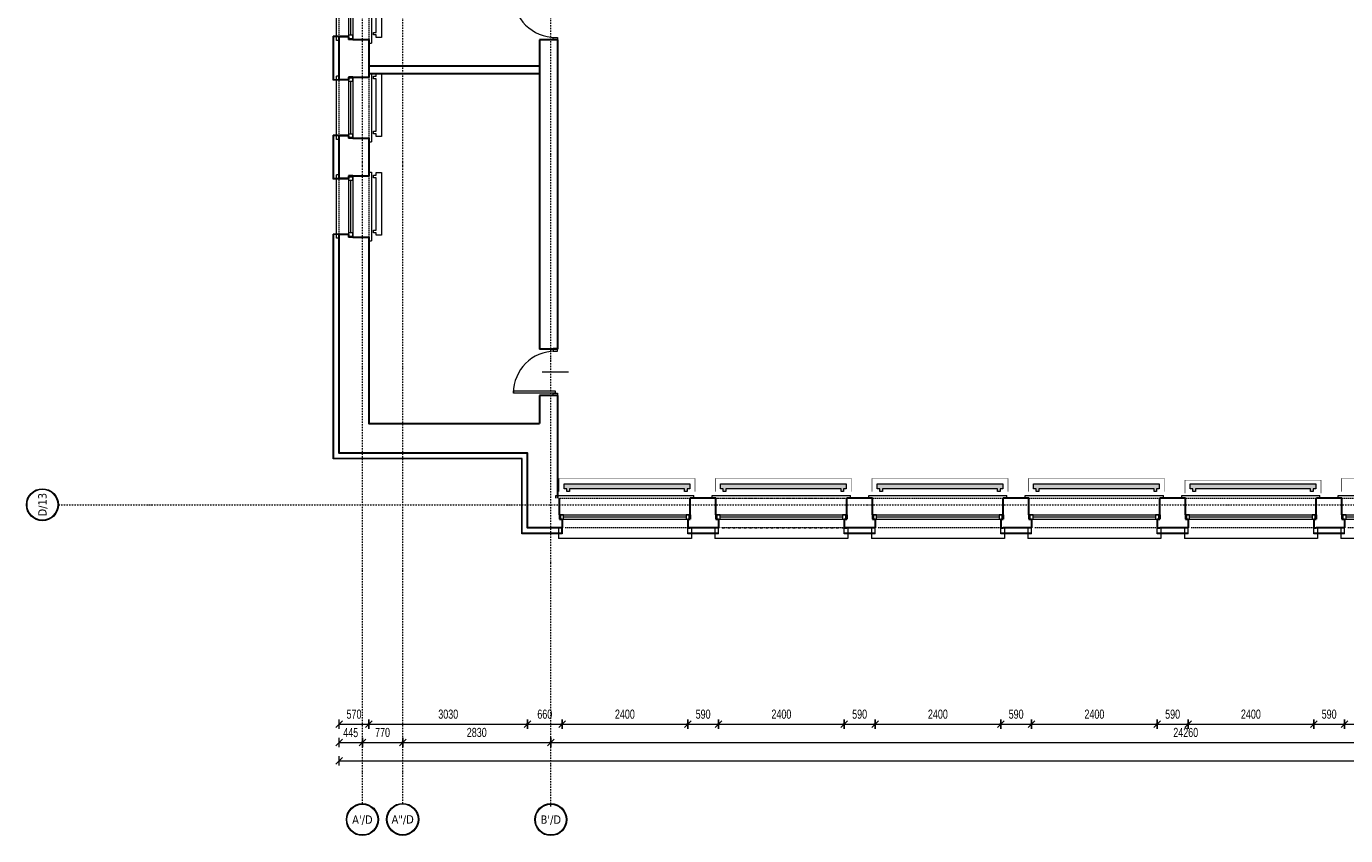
# Model space of a CAD drawing. Header units: millimetres. Extents: x -1893473 to 942156, y -534599 to 942944.
# Tile 428 of 656: x 136753 to 161957, y -261430 to -245958. Entities that reach past the tile are written whole.
import ezdxf
from ezdxf.enums import TextEntityAlignment as Align

# ---------------------------------------------------------------- set-up
doc = ezdxf.new("R2010")
doc.units = ezdxf.units.MM
doc.header["$LTSCALE"] = 0.2
for name, pattern in [('2_3', [1, 0.5, -0.5]), ('ACAD_ISO03W100', [30, 12, -18]), ('DASHDOT', [25.4, 12.7, -6.35, 0, -6.35]), ('HIDDEN', [9.525, 6.35, -3.175])]:
    doc.linetypes.add(name, pattern=pattern)
doc.layers.get('0').update_dxf_attribs({"lineweight": 0})
for name, color, linetype, lineweight in [('!! 0_ Istn-okna', 6, 'Continuous', 13), ('!! 0_ Istn-sciany', 7, 'Continuous', 30), ('!! 0_ Istn-widok', 1, 'Continuous', 15), ('!! 0_Istn-cienka', 4, 'Continuous', 9), ('!! 0_Istn-drzwi', 1, 'Continuous', 13), ('!! 0_Osie', 1, 'DASHDOT', 13), ('!! 1_ tynk zewn  - nowy', 21, 'Continuous', 20), ('0-osie-tx', 66, 'Continuous', 9), ('P-Osie', 1, 'DASHDOT', 18), ('P-Wymiar', 142, 'Continuous', 9)]:
    doc.layers.add(name, color=color, linetype=linetype, lineweight=lineweight)
doc.layers.add('!! 0_Istn-grzejniki', color=7, linetype='Continuous', lineweight=0, plot=False)
doc.layers.add('!! 1_Wyburzenia', color=7, linetype='ACAD_ISO03W100', lineweight=13, true_color=0xff0505)
doc.styles.add('ROMANS', font='arial.ttf', dxfattribs={"width": 0.7})
doc.styles.add('TAHOMA', font='tahoma.ttf')
doc.dimstyles.new('A100', dxfattribs={"dimscale": 100, "dimtxt": 1.75, "dimasz": 0.05, "dimexe": 0, "dimexo": 0, "dimgap": 1, "dimtad": 1, "dimdec": 0, "dimrnd": 1, "dimdsep": 46, "dimtxsty": 'ROMANS', "dimblk": '[[[[[[[[', "dimcen": 2, "dimdle": 2, "dimse1": 1, "dimse2": 1, "dimclrd": 256, "dimclrt": 1, "dimadec": 0, "dimazin": 0, "dimtfac": 1, "dimtdec": 0, "dimtix": 1, "dimtmove": 2, "dimatfit": 3, "dimldrblk": '[[[[[[[[', "dimfxl": 1, "dimtvp": 0.6, "dimtolj": 1, "dimlwd": 9, "dimarcsym": 0})

# ---------------------------------------------------------------- blocks, each defined once
blk = doc.blocks.new('okno 1')
at = {"layer": '!! 0_ Istn-okna'}
for points in [[(9, -36), (259, -36)], [(9, -44), (259, -44)], [(17, -40), (251, -40)]]:
    blk.add_lwpolyline(points, dxfattribs=at)
for points in [[(11, -44), (17, -44), (17, -36), (11, -36)], [(251, -44), (257, -44), (257, -36), (251, -36)]]:
    blk.add_lwpolyline(points, close=True, dxfattribs=at)
at = {"layer": '!! 0_ Istn-sciany'}
for points in [[(9, -36), (9, -4)], [(259, -36), (259, -4)], [(9, -36), (9, -44)], [(9, -44), (14, -44)], [(14, -44), (14, -61)], [(254, -44), (259, -44)], [(254, -44), (254, -61)], [(259, -36), (259, -44)], [(14, -61), (9, -61)], [(254, -61), (259, -61)]]:
    blk.add_lwpolyline(points, dxfattribs=at)
at = {"layer": '!! 0_ Istn-widok'}
for points in [[(2, 1), (266, 1)], [(2, -4), (2, 1)], [(266, -4), (266, 1)], [(7, -61), (7, -81)], [(261, -61), (261, -81)], [(261, -81), (7, -81)]]:
    blk.add_lwpolyline(points, dxfattribs=at)
at = {"layer": '!! 0_Istn-cienka', "linetype": 'HIDDEN', "ltscale": 2}
for points in [[(9, -4), (259, -4)], [(259, -61), (19, -61)]]:
    blk.add_lwpolyline(points, dxfattribs=at)
blk = doc.blocks.new('okno 3')
at = {"layer": '!! 0_ Istn-okna'}
for points in [[(49128.7, -198708.6), (49128.7, -198825.6)], [(49136.7, -198708.6), (49136.7, -198825.6)], [(49132.7, -198716.6), (49132.7, -198817.6)]]:
    blk.add_lwpolyline(points, dxfattribs=at)
for points in [[(49128.7, -198710.6), (49128.7, -198716.6), (49136.7, -198716.6), (49136.7, -198710.6)], [(49128.7, -198817.6), (49128.7, -198823.6), (49136.7, -198823.6), (49136.7, -198817.6)]]:
    blk.add_lwpolyline(points, close=True, dxfattribs=at)
at = {"layer": '!! 0_ Istn-sciany'}
for points in [[(49128.7, -198708.6), (49128.7, -198713.6)], [(49136.7, -198708.6), (49128.7, -198708.6)], [(49136.7, -198708.6), (49167.7, -198708.6)], [(49128.7, -198713.6), (49110.7, -198713.6)], [(49128.7, -198820.6), (49110.7, -198820.6)], [(49128.7, -198820.6), (49128.7, -198825.6)], [(49136.7, -198825.6), (49128.7, -198825.6)], [(49136.7, -198825.6), (49167.7, -198825.6)]]:
    blk.add_lwpolyline(points, dxfattribs=at)
at = {"layer": '!! 0_ Istn-widok'}
for points in [[(49105.7, -198827.6), (49105.7, -198706.6)], [(49110.7, -198706.6), (49105.7, -198706.6)], [(49167.7, -198701.6), (49172.7, -198701.6)], [(49172.7, -198701.6), (49172.7, -198832.6)], [(49110.7, -198827.6), (49105.7, -198827.6)], [(49167.7, -198832.6), (49172.7, -198832.6)]]:
    blk.add_lwpolyline(points, dxfattribs=at)
at = {"layer": '!! 0_Istn-cienka', "linetype": 'HIDDEN', "ltscale": 2}
for points in [[(49167.7, -198708.6), (49167.7, -198825.6)], [(49110.7, -198820.6), (49110.7, -198713.6)]]:
    blk.add_lwpolyline(points, dxfattribs=at)
blk = doc.blocks.new('*U12')
h = blk.add_hatch(color=256)
edge = h.paths.add_edge_path()
edge.add_arc((0, 0), 30.6, 0, 360)
edge = h.paths.add_edge_path(flags=17)
edge.add_arc((0, 0), 29.4, 0, 360)
for radius in [30.6, 29.4]:
    blk.add_circle((0, 0), radius)
at = {"style": 'TAHOMA', "flags": 8}
blk.add_attdef('ANSICHTSNUMMER', text='', height=16, dxfattribs=at).set_placement((0, 0), align=Align.MIDDLE_CENTER)
blk = doc.blocks.new('BLOK OSI')
at = {"layer": 'P-Osie'}
for points in [[(49206.2, -200097.6), (49206.2, -197259.3)], [(49283.2, -200097.6), (49283.2, -197258.8)], [(49566.2, -200103.3), (49566.2, -197259.3)], [(48625.5, -199526.1), (52491.5, -199526.1)]]:
    blk.add_lwpolyline(points, dxfattribs=at)
at = {"layer": '0-osie-tx'}
ref = blk.add_blockref('*U12', (48594.9, -199526.1), dxfattribs=dict(at, rotation=270))
ref.add_attrib('ANSICHTSNUMMER', 'D/13', dxfattribs={"layer": '0', "height": 16, "rotation": 90, "style": 'TAHOMA', "flags": 8}).set_placement((48594.9, -199526.1), align=Align.MIDDLE_CENTER)
ref = blk.add_blockref('*U12', (49206.2, -200128.2), dxfattribs=dict(at, rotation=180))
ref.add_attrib('ANSICHTSNUMMER', "A'/D", dxfattribs={"layer": '0', "height": 16, "style": 'TAHOMA', "flags": 8}).set_placement((49206.2, -200128.2), align=Align.MIDDLE_CENTER)
ref = blk.add_blockref('*U12', (49283.2, -200127.7), dxfattribs=dict(at, rotation=180))
ref.add_attrib('ANSICHTSNUMMER', 'A"/D', dxfattribs={"layer": '0', "height": 16, "style": 'TAHOMA', "flags": 8}).set_placement((49283.2, -200127.7), align=Align.MIDDLE_CENTER)
ref = blk.add_blockref('*U12', (49566.2, -200128.2), dxfattribs=dict(at, rotation=180))
ref.add_attrib('ANSICHTSNUMMER', "B'/D", dxfattribs={"layer": '0', "height": 16, "style": 'TAHOMA', "flags": 8}).set_placement((49566.2, -200128.2), align=Align.MIDDLE_CENTER)
blk = doc.blocks.new('[[[[[[[[')
at = {"layer": 'P-Wymiar'}
for p, q in [((-12.7, -12.7), (12.7, 12.7)), ((0, 0), (-4.6, 0)), ((0, 18), (0, -18))]:
    blk.add_line(p, q, dxfattribs=at)
blk = doc.blocks.new('*D4306')
at = {"layer": 'DEFPOINTS', "color": 0, "transparency": 16777216}
for p in [(142727, -248490), (196962, -248490), (196962, -259999)]:
    blk.add_point(p, dxfattribs=at)
at = {"layer": 'P-Wymiar', "lineweight": 9, "transparency": 16777216}
blk.add_line((142732, -259999), (196957, -259999), dxfattribs=at)
at = {"layer": 'P-Wymiar', "lineweight": 9, "transparency": 16777216, "xscale": 5, "yscale": 5, "zscale": 5, "rotation": 180}
blk.add_blockref('[[[[[[[[', (142727, -259999), dxfattribs=at)
at = {"layer": 'P-Wymiar', "lineweight": 9, "transparency": 16777216, "xscale": 5, "yscale": 5, "zscale": 5}
blk.add_blockref('[[[[[[[[', (196962, -259999), dxfattribs=at)
at = {"layer": 'P-Wymiar', "color": 1, "transparency": 16777216, "insert": (169844, -259809), "char_height": 175, "attachment_point": 5, "style": 'ROMANS'}
blk.add_mtext('\\A1;54235', dxfattribs=at)
blk = doc.blocks.new('*D4308')
at = {"layer": 'DEFPOINTS', "color": 0, "transparency": 16777216}
for p in [(142727, -254118), (143172, -258077), (143172, -259649)]:
    blk.add_point(p, dxfattribs=at)
at = {"layer": 'P-Wymiar', "lineweight": 9, "transparency": 16777216}
blk.add_line((142732, -259649), (143167, -259649), dxfattribs=at)
at = {"layer": 'P-Wymiar', "lineweight": 9, "transparency": 16777216, "xscale": 5, "yscale": 5, "zscale": 5, "rotation": 180}
blk.add_blockref('[[[[[[[[', (142727, -259649), dxfattribs=at)
at = {"layer": 'P-Wymiar', "lineweight": 9, "transparency": 16777216, "xscale": 5, "yscale": 5, "zscale": 5}
blk.add_blockref('[[[[[[[[', (143172, -259649), dxfattribs=at)
at = {"layer": 'P-Wymiar', "color": 1, "transparency": 16777216, "insert": (142949, -259460), "char_height": 175, "attachment_point": 5, "style": 'ROMANS'}
blk.add_mtext('\\A1;445', dxfattribs=at)
blk = doc.blocks.new('*D4309')
at = {"layer": 'DEFPOINTS', "color": 0, "transparency": 16777216}
for p in [(143172, -258077), (143942, -257952), (143942, -259649)]:
    blk.add_point(p, dxfattribs=at)
at = {"layer": 'P-Wymiar', "lineweight": 9, "transparency": 16777216}
blk.add_line((143177, -259649), (143937, -259649), dxfattribs=at)
at = {"layer": 'P-Wymiar', "lineweight": 9, "transparency": 16777216, "xscale": 5, "yscale": 5, "zscale": 5, "rotation": 180}
blk.add_blockref('[[[[[[[[', (143172, -259649), dxfattribs=at)
at = {"layer": 'P-Wymiar', "lineweight": 9, "transparency": 16777216, "xscale": 5, "yscale": 5, "zscale": 5}
blk.add_blockref('[[[[[[[[', (143942, -259649), dxfattribs=at)
at = {"layer": 'P-Wymiar', "color": 1, "transparency": 16777216, "insert": (143557, -259459), "char_height": 175, "attachment_point": 5, "style": 'ROMANS'}
blk.add_mtext('\\A1;770', dxfattribs=at)
blk = doc.blocks.new('*D4310')
at = {"layer": 'DEFPOINTS', "color": 0, "transparency": 16777216}
for p in [(143942, -257952), (146772, -257952), (146772, -259649)]:
    blk.add_point(p, dxfattribs=at)
at = {"layer": 'P-Wymiar', "lineweight": 9, "transparency": 16777216}
blk.add_line((143947, -259649), (146767, -259649), dxfattribs=at)
at = {"layer": 'P-Wymiar', "lineweight": 9, "transparency": 16777216, "xscale": 5, "yscale": 5, "zscale": 5, "rotation": 180}
blk.add_blockref('[[[[[[[[', (143942, -259649), dxfattribs=at)
at = {"layer": 'P-Wymiar', "lineweight": 9, "transparency": 16777216, "xscale": 5, "yscale": 5, "zscale": 5}
blk.add_blockref('[[[[[[[[', (146772, -259649), dxfattribs=at)
at = {"layer": 'P-Wymiar', "color": 1, "transparency": 16777216, "insert": (145357, -259459), "char_height": 175, "attachment_point": 5, "style": 'ROMANS'}
blk.add_mtext('\\A1;2830', dxfattribs=at)
blk = doc.blocks.new('*D4311')
at = {"layer": 'DEFPOINTS', "color": 0, "transparency": 16777216}
for p in [(171032, -256455), (146772, -257952), (171032, -259649)]:
    blk.add_point(p, dxfattribs=at)
at = {"layer": 'P-Wymiar', "lineweight": 9, "transparency": 16777216}
blk.add_line((146777, -259649), (171027, -259649), dxfattribs=at)
at = {"layer": 'P-Wymiar', "lineweight": 9, "transparency": 16777216, "xscale": 5, "yscale": 5, "zscale": 5, "rotation": 180}
blk.add_blockref('[[[[[[[[', (146772, -259649), dxfattribs=at)
at = {"layer": 'P-Wymiar', "lineweight": 9, "transparency": 16777216, "xscale": 5, "yscale": 5, "zscale": 5}
blk.add_blockref('[[[[[[[[', (171032, -259649), dxfattribs=at)
at = {"layer": 'P-Wymiar', "color": 1, "transparency": 16777216, "insert": (158902, -259459), "char_height": 175, "attachment_point": 5, "style": 'ROMANS'}
blk.add_mtext('\\A1;24260', dxfattribs=at)
blk = doc.blocks.new('*D4319')
at = {"layer": 'DEFPOINTS', "color": 0, "transparency": 16777216}
for p in [(143297, -253548), (142727, -254118), (143297, -259299)]:
    blk.add_point(p, dxfattribs=at)
at = {"layer": 'P-Wymiar', "lineweight": 9, "transparency": 16777216}
blk.add_line((142732, -259299), (143292, -259299), dxfattribs=at)
at = {"layer": 'P-Wymiar', "lineweight": 9, "transparency": 16777216, "xscale": 5, "yscale": 5, "zscale": 5, "rotation": 180}
blk.add_blockref('[[[[[[[[', (142727, -259299), dxfattribs=at)
at = {"layer": 'P-Wymiar', "lineweight": 9, "transparency": 16777216, "xscale": 5, "yscale": 5, "zscale": 5}
blk.add_blockref('[[[[[[[[', (143297, -259299), dxfattribs=at)
at = {"layer": 'P-Wymiar', "color": 1, "transparency": 16777216, "insert": (143012, -259109), "char_height": 175, "attachment_point": 5, "style": 'ROMANS'}
blk.add_mtext('\\A1;570', dxfattribs=at)
blk = doc.blocks.new('*D4320')
at = {"layer": 'DEFPOINTS', "color": 0, "transparency": 16777216}
for p in [(143297, -253548), (146327, -254118), (146327, -259299)]:
    blk.add_point(p, dxfattribs=at)
at = {"layer": 'P-Wymiar', "lineweight": 9, "transparency": 16777216}
blk.add_line((143302, -259299), (146322, -259299), dxfattribs=at)
at = {"layer": 'P-Wymiar', "lineweight": 9, "transparency": 16777216, "xscale": 5, "yscale": 5, "zscale": 5, "rotation": 180}
blk.add_blockref('[[[[[[[[', (143297, -259299), dxfattribs=at)
at = {"layer": 'P-Wymiar', "lineweight": 9, "transparency": 16777216, "xscale": 5, "yscale": 5, "zscale": 5}
blk.add_blockref('[[[[[[[[', (146327, -259299), dxfattribs=at)
at = {"layer": 'P-Wymiar', "color": 1, "transparency": 16777216, "insert": (144812, -259109), "char_height": 175, "attachment_point": 5, "style": 'ROMANS'}
blk.add_mtext('\\A1;3030', dxfattribs=at)
blk = doc.blocks.new('*D4321')
at = {"layer": 'DEFPOINTS', "color": 0, "transparency": 16777216}
for p in [(146327, -254118), (146987, -255548), (146987, -259299)]:
    blk.add_point(p, dxfattribs=at)
at = {"layer": 'P-Wymiar', "lineweight": 9, "transparency": 16777216}
blk.add_line((146332, -259299), (146982, -259299), dxfattribs=at)
at = {"layer": 'P-Wymiar', "lineweight": 9, "transparency": 16777216, "xscale": 5, "yscale": 5, "zscale": 5, "rotation": 180}
blk.add_blockref('[[[[[[[[', (146327, -259299), dxfattribs=at)
at = {"layer": 'P-Wymiar', "lineweight": 9, "transparency": 16777216, "xscale": 5, "yscale": 5, "zscale": 5}
blk.add_blockref('[[[[[[[[', (146987, -259299), dxfattribs=at)
at = {"layer": 'P-Wymiar', "color": 1, "transparency": 16777216, "insert": (146657, -259109), "char_height": 175, "attachment_point": 5, "style": 'ROMANS'}
blk.add_mtext('\\A1;660', dxfattribs=at)
blk = doc.blocks.new('*D4322')
at = {"layer": 'DEFPOINTS', "color": 0, "transparency": 16777216}
for p in [(146987, -255548), (149387, -255548), (149387, -259299)]:
    blk.add_point(p, dxfattribs=at)
at = {"layer": 'P-Wymiar', "lineweight": 9, "transparency": 16777216}
blk.add_line((146992, -259299), (149382, -259299), dxfattribs=at)
at = {"layer": 'P-Wymiar', "lineweight": 9, "transparency": 16777216, "xscale": 5, "yscale": 5, "zscale": 5, "rotation": 180}
blk.add_blockref('[[[[[[[[', (146987, -259299), dxfattribs=at)
at = {"layer": 'P-Wymiar', "lineweight": 9, "transparency": 16777216, "xscale": 5, "yscale": 5, "zscale": 5}
blk.add_blockref('[[[[[[[[', (149387, -259299), dxfattribs=at)
at = {"layer": 'P-Wymiar', "color": 1, "transparency": 16777216, "insert": (148187, -259109), "char_height": 175, "attachment_point": 5, "style": 'ROMANS'}
blk.add_mtext('\\A1;2400', dxfattribs=at)
blk = doc.blocks.new('*D4323')
at = {"layer": 'DEFPOINTS', "color": 0, "transparency": 16777216}
for p in [(149387, -255548), (149977, -255548), (149977, -259299)]:
    blk.add_point(p, dxfattribs=at)
at = {"layer": 'P-Wymiar', "lineweight": 9, "transparency": 16777216}
blk.add_line((149392, -259299), (149972, -259299), dxfattribs=at)
at = {"layer": 'P-Wymiar', "lineweight": 9, "transparency": 16777216, "xscale": 5, "yscale": 5, "zscale": 5, "rotation": 180}
blk.add_blockref('[[[[[[[[', (149387, -259299), dxfattribs=at)
at = {"layer": 'P-Wymiar', "lineweight": 9, "transparency": 16777216, "xscale": 5, "yscale": 5, "zscale": 5}
blk.add_blockref('[[[[[[[[', (149977, -259299), dxfattribs=at)
at = {"layer": 'P-Wymiar', "color": 1, "transparency": 16777216, "insert": (149682, -259109), "char_height": 175, "attachment_point": 5, "style": 'ROMANS'}
blk.add_mtext('\\A1;590', dxfattribs=at)
blk = doc.blocks.new('*D4324')
at = {"layer": 'DEFPOINTS', "color": 0, "transparency": 16777216}
for p in [(149977, -255548), (152377, -255548), (152377, -259299)]:
    blk.add_point(p, dxfattribs=at)
at = {"layer": 'P-Wymiar', "lineweight": 9, "transparency": 16777216}
blk.add_line((149982, -259299), (152372, -259299), dxfattribs=at)
at = {"layer": 'P-Wymiar', "lineweight": 9, "transparency": 16777216, "xscale": 5, "yscale": 5, "zscale": 5, "rotation": 180}
blk.add_blockref('[[[[[[[[', (149977, -259299), dxfattribs=at)
at = {"layer": 'P-Wymiar', "lineweight": 9, "transparency": 16777216, "xscale": 5, "yscale": 5, "zscale": 5}
blk.add_blockref('[[[[[[[[', (152377, -259299), dxfattribs=at)
at = {"layer": 'P-Wymiar', "color": 1, "transparency": 16777216, "insert": (151177, -259109), "char_height": 175, "attachment_point": 5, "style": 'ROMANS'}
blk.add_mtext('\\A1;2400', dxfattribs=at)
blk = doc.blocks.new('*D4325')
at = {"layer": 'DEFPOINTS', "color": 0, "transparency": 16777216}
for p in [(152377, -255548), (152967, -255548), (152967, -259299)]:
    blk.add_point(p, dxfattribs=at)
at = {"layer": 'P-Wymiar', "lineweight": 9, "transparency": 16777216}
blk.add_line((152382, -259299), (152962, -259299), dxfattribs=at)
at = {"layer": 'P-Wymiar', "lineweight": 9, "transparency": 16777216, "xscale": 5, "yscale": 5, "zscale": 5, "rotation": 180}
blk.add_blockref('[[[[[[[[', (152377, -259299), dxfattribs=at)
at = {"layer": 'P-Wymiar', "lineweight": 9, "transparency": 16777216, "xscale": 5, "yscale": 5, "zscale": 5}
blk.add_blockref('[[[[[[[[', (152967, -259299), dxfattribs=at)
at = {"layer": 'P-Wymiar', "color": 1, "transparency": 16777216, "insert": (152672, -259109), "char_height": 175, "attachment_point": 5, "style": 'ROMANS'}
blk.add_mtext('\\A1;590', dxfattribs=at)
blk = doc.blocks.new('*D4326')
at = {"layer": 'DEFPOINTS', "color": 0, "transparency": 16777216}
for p in [(152967, -255548), (155367, -255548), (155367, -259299)]:
    blk.add_point(p, dxfattribs=at)
at = {"layer": 'P-Wymiar', "lineweight": 9, "transparency": 16777216}
blk.add_line((152972, -259299), (155362, -259299), dxfattribs=at)
at = {"layer": 'P-Wymiar', "lineweight": 9, "transparency": 16777216, "xscale": 5, "yscale": 5, "zscale": 5, "rotation": 180}
blk.add_blockref('[[[[[[[[', (152967, -259299), dxfattribs=at)
at = {"layer": 'P-Wymiar', "lineweight": 9, "transparency": 16777216, "xscale": 5, "yscale": 5, "zscale": 5}
blk.add_blockref('[[[[[[[[', (155367, -259299), dxfattribs=at)
at = {"layer": 'P-Wymiar', "color": 1, "transparency": 16777216, "insert": (154167, -259109), "char_height": 175, "attachment_point": 5, "style": 'ROMANS'}
blk.add_mtext('\\A1;2400', dxfattribs=at)
blk = doc.blocks.new('*D4327')
at = {"layer": 'DEFPOINTS', "color": 0, "transparency": 16777216}
for p in [(155367, -255548), (155957, -255548), (155957, -259299)]:
    blk.add_point(p, dxfattribs=at)
at = {"layer": 'P-Wymiar', "lineweight": 9, "transparency": 16777216}
blk.add_line((155372, -259299), (155952, -259299), dxfattribs=at)
at = {"layer": 'P-Wymiar', "lineweight": 9, "transparency": 16777216, "xscale": 5, "yscale": 5, "zscale": 5, "rotation": 180}
blk.add_blockref('[[[[[[[[', (155367, -259299), dxfattribs=at)
at = {"layer": 'P-Wymiar', "lineweight": 9, "transparency": 16777216, "xscale": 5, "yscale": 5, "zscale": 5}
blk.add_blockref('[[[[[[[[', (155957, -259299), dxfattribs=at)
at = {"layer": 'P-Wymiar', "color": 1, "transparency": 16777216, "insert": (155662, -259109), "char_height": 175, "attachment_point": 5, "style": 'ROMANS'}
blk.add_mtext('\\A1;590', dxfattribs=at)
blk = doc.blocks.new('*D4328')
at = {"layer": 'DEFPOINTS', "color": 0, "transparency": 16777216}
for p in [(155957, -255548), (158357, -255548), (158357, -259299)]:
    blk.add_point(p, dxfattribs=at)
at = {"layer": 'P-Wymiar', "lineweight": 9, "transparency": 16777216}
blk.add_line((155962, -259299), (158352, -259299), dxfattribs=at)
at = {"layer": 'P-Wymiar', "lineweight": 9, "transparency": 16777216, "xscale": 5, "yscale": 5, "zscale": 5, "rotation": 180}
blk.add_blockref('[[[[[[[[', (155957, -259299), dxfattribs=at)
at = {"layer": 'P-Wymiar', "lineweight": 9, "transparency": 16777216, "xscale": 5, "yscale": 5, "zscale": 5}
blk.add_blockref('[[[[[[[[', (158357, -259299), dxfattribs=at)
at = {"layer": 'P-Wymiar', "color": 1, "transparency": 16777216, "insert": (157157, -259109), "char_height": 175, "attachment_point": 5, "style": 'ROMANS'}
blk.add_mtext('\\A1;2400', dxfattribs=at)
blk = doc.blocks.new('*D4329')
at = {"layer": 'DEFPOINTS', "color": 0, "transparency": 16777216}
for p in [(158357, -255548), (158947, -255548), (158947, -259299)]:
    blk.add_point(p, dxfattribs=at)
at = {"layer": 'P-Wymiar', "lineweight": 9, "transparency": 16777216}
blk.add_line((158362, -259299), (158942, -259299), dxfattribs=at)
at = {"layer": 'P-Wymiar', "lineweight": 9, "transparency": 16777216, "xscale": 5, "yscale": 5, "zscale": 5, "rotation": 180}
blk.add_blockref('[[[[[[[[', (158357, -259299), dxfattribs=at)
at = {"layer": 'P-Wymiar', "lineweight": 9, "transparency": 16777216, "xscale": 5, "yscale": 5, "zscale": 5}
blk.add_blockref('[[[[[[[[', (158947, -259299), dxfattribs=at)
at = {"layer": 'P-Wymiar', "color": 1, "transparency": 16777216, "insert": (158652, -259109), "char_height": 175, "attachment_point": 5, "style": 'ROMANS'}
blk.add_mtext('\\A1;590', dxfattribs=at)
blk = doc.blocks.new('*D4330')
at = {"layer": 'DEFPOINTS', "color": 0, "transparency": 16777216}
for p in [(158947, -255548), (161347, -255548), (161347, -259299)]:
    blk.add_point(p, dxfattribs=at)
at = {"layer": 'P-Wymiar', "lineweight": 9, "transparency": 16777216}
blk.add_line((158952, -259299), (161342, -259299), dxfattribs=at)
at = {"layer": 'P-Wymiar', "lineweight": 9, "transparency": 16777216, "xscale": 5, "yscale": 5, "zscale": 5, "rotation": 180}
blk.add_blockref('[[[[[[[[', (158947, -259299), dxfattribs=at)
at = {"layer": 'P-Wymiar', "lineweight": 9, "transparency": 16777216, "xscale": 5, "yscale": 5, "zscale": 5}
blk.add_blockref('[[[[[[[[', (161347, -259299), dxfattribs=at)
at = {"layer": 'P-Wymiar', "color": 1, "transparency": 16777216, "insert": (160147, -259109), "char_height": 175, "attachment_point": 5, "style": 'ROMANS'}
blk.add_mtext('\\A1;2400', dxfattribs=at)
blk = doc.blocks.new('*D4331')
at = {"layer": 'DEFPOINTS', "color": 0, "transparency": 16777216}
for p in [(161347, -255548), (161937, -255548), (161937, -259299)]:
    blk.add_point(p, dxfattribs=at)
at = {"layer": 'P-Wymiar', "lineweight": 9, "transparency": 16777216}
blk.add_line((161352, -259299), (161932, -259299), dxfattribs=at)
at = {"layer": 'P-Wymiar', "lineweight": 9, "transparency": 16777216, "xscale": 5, "yscale": 5, "zscale": 5, "rotation": 180}
blk.add_blockref('[[[[[[[[', (161347, -259299), dxfattribs=at)
at = {"layer": 'P-Wymiar', "lineweight": 9, "transparency": 16777216, "xscale": 5, "yscale": 5, "zscale": 5}
blk.add_blockref('[[[[[[[[', (161937, -259299), dxfattribs=at)
at = {"layer": 'P-Wymiar', "color": 1, "transparency": 16777216, "insert": (161642, -259109), "char_height": 175, "attachment_point": 5, "style": 'ROMANS'}
blk.add_mtext('\\A1;590', dxfattribs=at)
blk = doc.blocks.new('*D4332')
at = {"layer": 'DEFPOINTS', "color": 0, "transparency": 16777216}
for p in [(161937, -255548), (164337, -255548), (164337, -259299)]:
    blk.add_point(p, dxfattribs=at)
at = {"layer": 'P-Wymiar', "lineweight": 9, "transparency": 16777216}
blk.add_line((161942, -259299), (164332, -259299), dxfattribs=at)
at = {"layer": 'P-Wymiar', "lineweight": 9, "transparency": 16777216, "xscale": 5, "yscale": 5, "zscale": 5, "rotation": 180}
blk.add_blockref('[[[[[[[[', (161937, -259299), dxfattribs=at)
at = {"layer": 'P-Wymiar', "lineweight": 9, "transparency": 16777216, "xscale": 5, "yscale": 5, "zscale": 5}
blk.add_blockref('[[[[[[[[', (164337, -259299), dxfattribs=at)
at = {"layer": 'P-Wymiar', "color": 1, "transparency": 16777216, "insert": (163137, -259109), "char_height": 175, "attachment_point": 5, "style": 'ROMANS'}
blk.add_mtext('\\A1;2400', dxfattribs=at)

msp = doc.modelspace()

# ---------------------------------------------------------------- hatches: boundary and pattern name
at = {"layer": '!! 0_Istn-grzejniki'}
h = msp.add_hatch(color=0, dxfattribs=at)
h.dxf.hatch_style = 1
h.paths.add_polyline_path([(147076.81103, -254853.09366), (147076.81103, -254803.09366), (147026.81103, -254803.09366), (147026.81103, -254703.09366), (149426.81103, -254703.09366), (149426.81103, -254803.09366), (149376.81103, -254803.09366), (149376.81103, -254853.09366), (149326.81103, -254853.09366), (149326.81103, -254803.09366), (147126.81103, -254803.09366), (147126.81103, -254853.09366)])
h = msp.add_hatch(color=0, dxfattribs=at)
h.dxf.hatch_style = 1
h.paths.add_polyline_path([(150066.81103, -254853.09366), (150066.81103, -254803.09366), (150016.81103, -254803.09366), (150016.81103, -254703.09366), (152416.81103, -254703.09366), (152416.81103, -254803.09366), (152366.81103, -254803.09366), (152366.81103, -254853.09366), (152316.81103, -254853.09366), (152316.81103, -254803.09366), (150116.81103, -254803.09366), (150116.81103, -254853.09366)])
h = msp.add_hatch(color=0, dxfattribs=at)
h.dxf.hatch_style = 1
h.paths.add_polyline_path([(153056.81103, -254853.09366), (153056.81103, -254803.09366), (153006.81103, -254803.09366), (153006.81103, -254703.09366), (155406.81103, -254703.09366), (155406.81103, -254803.09366), (155356.81103, -254803.09366), (155356.81103, -254853.09366), (155306.81103, -254853.09366), (155306.81103, -254803.09366), (153106.81103, -254803.09366), (153106.81103, -254853.09366)])
h = msp.add_hatch(color=0, dxfattribs=at)
h.dxf.hatch_style = 1
h.paths.add_polyline_path([(156046.81103, -254853.09366), (156046.81103, -254803.09366), (155996.81103, -254803.09366), (155996.81103, -254703.09366), (158396.81103, -254703.09366), (158396.81103, -254803.09366), (158346.81103, -254803.09366), (158346.81103, -254853.09366), (158296.81103, -254853.09366), (158296.81103, -254803.09366), (156096.81103, -254803.09366), (156096.81103, -254853.09366)])
h = msp.add_hatch(color=0, dxfattribs=at)
h.dxf.hatch_style = 1
h.paths.add_polyline_path([(159036.81103, -254853.09366), (159036.81103, -254803.09366), (158986.81103, -254803.09366), (158986.81103, -254703.09366), (161386.81103, -254703.09366), (161386.81103, -254803.09366), (161336.81103, -254803.09366), (161336.81103, -254853.09366), (161286.81103, -254853.09366), (161286.81103, -254803.09366), (159086.81103, -254803.09366), (159086.81103, -254853.09366)])

# ---------------------------------------------------------------- linework, layer by layer
at = {"layer": '!! 0_ Istn-sciany'}
for points in [[(142726.81103, -246978.09366), (142726.81103, -246158.09366)], [(143296.81103, -246208.09366), (143296.81103, -246928.09366)], [(146896.81103, -246218.09366), (146556.81103, -246218.09366)], [(146556.81103, -246218.09366), (146556.81103, -252128.09366)], [(146896.81103, -246218.09366), (146896.81103, -252128.09366)], [(146556.81103, -246718.09366), (143296.81103, -246718.09366)], [(146556.81103, -246868.09366), (143296.81103, -246868.09366)], [(142726.81103, -248868.09366), (142726.81103, -248048.09366)], [(143296.81103, -248098.09366), (143296.81103, -248818.09366)], [(146986.81103, -255548.09366), (146326.81103, -255548.09366), (146326.81103, -254118.09366), (142726.81103, -254118.09366), (142726.81103, -249938.09366)], [(143296.81103, -249988.09366), (143296.81103, -253548.09366), (146556.81103, -253548.09366)], [(146896.81103, -252128.09366), (146556.81103, -252128.09366)], [(146896.81103, -253018.09366), (146556.81103, -253018.09366)], [(146556.81103, -253018.09366), (146556.81103, -253548.09366)], [(146896.81103, -253018.09366), (146896.81103, -254978.09366)], [(149926.81103, -254978.09366), (149436.81103, -254978.09366)], [(152916.81103, -254978.09366), (152426.81103, -254978.09366)], [(155906.81103, -254978.09366), (155416.81103, -254978.09366)], [(158896.81103, -254978.09366), (158406.81103, -254978.09366)], [(161886.81103, -254978.09366), (161402.32162, -254978.09366)], [(149976.81103, -255548.09366), (149386.81103, -255548.09366)], [(152966.81103, -255548.09366), (152367.36013, -255548.09366)], [(155916.81103, -255548.09366), (155416.81103, -255548.09366)], [(158896.81103, -255548.09366), (158406.81103, -255548.09366)], [(161886.81103, -255548.09366), (161396.81103, -255548.09366)]]:
    msp.add_lwpolyline(points, dxfattribs=at)
at = {"layer": '!! 0_Istn-drzwi'}
for points in [[(146896.81103, -246168.09366), (146896.81103, -246218.09366), (146816.81103, -246218.09366), (146816.81103, -246168.09366)], [(146896.81103, -252168.09366), (146896.81103, -252118.09366), (146816.81103, -252118.09366), (146816.81103, -252168.09366)], [(146056.81103, -252928.09366), (146856.81103, -252928.09366), (146856.81103, -252968.09366), (146056.81103, -252968.09366)], [(146896.81103, -252968.09366), (146896.81103, -253018.09366), (146816.81103, -253018.09366), (146816.81103, -252968.09366)]]:
    msp.add_lwpolyline(points, close=True, dxfattribs=at)
msp.add_lwpolyline([(147106.81103, -252568.09366), (146606.81103, -252568.09366)], dxfattribs=at)
for centre, start, end in [((146856.81103, -245368.09366), 179.999999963, 269.999999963), ((146856.81103, -252968.09366), 90.000000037, 180.000000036)]:
    msp.add_arc(centre, 800, start, end, dxfattribs=at)
at = {"layer": '!! 0_Istn-grzejniki'}
for points in [[(143385.22221, -245023.09366), (143435.22221, -245023.09366), (143435.22221, -244973.09366), (143535.22221, -244973.09366), (143535.22221, -246173.09366), (143435.22221, -246173.09366), (143435.22221, -246123.09366), (143385.22221, -246123.09366), (143385.22221, -246073.09366), (143435.22221, -246073.09366), (143435.22221, -245073.09366), (143385.22221, -245073.09366)], [(143385.22221, -246913.09366), (143435.22221, -246913.09366), (143435.22221, -246863.09366), (143535.22221, -246863.09366), (143535.22221, -248063.09366), (143435.22221, -248063.09366), (143435.22221, -248013.09366), (143385.22221, -248013.09366), (143385.22221, -247963.09366), (143435.22221, -247963.09366), (143435.22221, -246963.09366), (143385.22221, -246963.09366)], [(143385.22221, -248803.09366), (143435.22221, -248803.09366), (143435.22221, -248753.09366), (143535.22221, -248753.09366), (143535.22221, -249953.09366), (143435.22221, -249953.09366), (143435.22221, -249903.09366), (143385.22221, -249903.09366), (143385.22221, -249853.09366), (143435.22221, -249853.09366), (143435.22221, -248853.09366), (143385.22221, -248853.09366)], [(147076.81103, -254853.09366), (147076.81103, -254803.09366), (147026.81103, -254803.09366), (147026.81103, -254703.09366), (149426.81103, -254703.09366), (149426.81103, -254803.09366), (149376.81103, -254803.09366), (149376.81103, -254853.09366), (149326.81103, -254853.09366), (149326.81103, -254803.09366), (147126.81103, -254803.09366), (147126.81103, -254853.09366)], [(150066.81103, -254853.09366), (150066.81103, -254803.09366), (150016.81103, -254803.09366), (150016.81103, -254703.09366), (152416.81103, -254703.09366), (152416.81103, -254803.09366), (152366.81103, -254803.09366), (152366.81103, -254853.09366), (152316.81103, -254853.09366), (152316.81103, -254803.09366), (150116.81103, -254803.09366), (150116.81103, -254853.09366)], [(153056.81103, -254853.09366), (153056.81103, -254803.09366), (153006.81103, -254803.09366), (153006.81103, -254703.09366), (155406.81103, -254703.09366), (155406.81103, -254803.09366), (155356.81103, -254803.09366), (155356.81103, -254853.09366), (155306.81103, -254853.09366), (155306.81103, -254803.09366), (153106.81103, -254803.09366), (153106.81103, -254853.09366)], [(156046.81103, -254853.09366), (156046.81103, -254803.09366), (155996.81103, -254803.09366), (155996.81103, -254703.09366), (158396.81103, -254703.09366), (158396.81103, -254803.09366), (158346.81103, -254803.09366), (158346.81103, -254853.09366), (158296.81103, -254853.09366), (158296.81103, -254803.09366), (156096.81103, -254803.09366), (156096.81103, -254853.09366)], [(159036.81103, -254853.09366), (159036.81103, -254803.09366), (158986.81103, -254803.09366), (158986.81103, -254703.09366), (161386.81103, -254703.09366), (161386.81103, -254803.09366), (161336.81103, -254803.09366), (161336.81103, -254853.09366), (161286.81103, -254853.09366), (161286.81103, -254803.09366), (159086.81103, -254803.09366), (159086.81103, -254853.09366)]]:
    msp.add_lwpolyline(points, close=True, dxfattribs=at)
at = {"layer": '!! 0_Istn-grzejniki', "linetype": '2_3', "ltscale": 10, "const_width": 10}
for points in [[(146926.81103, -254853.09366), (146926.81103, -254603.09366), (149526.81103, -254603.09366), (149526.81103, -254853.09366)], [(149916.81103, -254853.09366), (149916.81103, -254603.09366), (152516.81103, -254603.09366), (152516.81103, -254853.09366)], [(152906.81103, -254853.09366), (152906.81103, -254603.09366), (155506.81103, -254603.09366), (155506.81103, -254853.09366)], [(155896.81103, -254853.09366), (155896.81103, -254603.09366), (158496.81103, -254603.09366), (158496.81103, -254853.09366)], [(158886.81103, -254883.09366), (158886.81103, -254633.09366), (161486.81103, -254633.09366), (161486.81103, -254883.09366)], [(161876.81103, -254853.09366), (161876.81103, -254603.09366), (164476.81103, -254603.09366), (164476.81103, -254853.09366)]]:
    msp.add_lwpolyline(points, dxfattribs=at)
at = {"layer": '!! 1_ tynk zewn  - nowy'}
for points in [[(142906.81103, -246148.09366), (142616.81103, -246148.09366)], [(142616.81103, -246988.09366), (142616.81103, -246148.09366)], [(142726.81103, -246158.09366), (142616.81103, -246158.09366)], [(142626.81103, -246988.09366), (142626.81103, -246148.09366)], [(142726.81103, -246978.09366), (142616.81103, -246978.09366)], [(142906.81103, -246988.09366), (142616.81103, -246988.09366)], [(142906.81103, -248038.09366), (142616.81103, -248038.09366)], [(142616.81103, -248878.09366), (142616.81103, -248038.09366)], [(142726.81103, -248048.09366), (142616.81103, -248048.09366)], [(142626.81103, -248878.09366), (142626.81103, -248038.09366)], [(142726.81103, -248868.09366), (142616.81103, -248868.09366)], [(142906.81103, -248878.09366), (142616.81103, -248878.09366)], [(142906.81103, -249928.09366), (142616.81103, -249928.09366)], [(146986.81103, -255548.09366), (146986.81103, -255658.09366), (146216.81103, -255658.09366), (146216.81103, -254228.09366), (142616.81103, -254228.09366), (142616.81103, -249928.09366)], [(142726.81103, -249938.09366), (142616.81103, -249938.09366)], [(146976.81103, -255648.09366), (146226.81103, -255648.09366), (146226.81103, -254218.09366), (142626.81103, -254218.09366), (142626.81103, -249928.09366)], [(146976.81103, -255548.09366), (146976.81103, -255658.09366)], [(149386.81103, -255658.09366), (149386.81103, -255548.09366)], [(149976.81103, -255658.09366), (149976.81103, -255548.09366)], [(152376.81103, -255658.09366), (152376.81103, -255548.09366)], [(152966.81103, -255658.09366), (152966.81103, -255548.09366)], [(155366.81103, -255658.09366), (155366.81103, -255548.09366)], [(155956.81103, -255658.09366), (155956.81103, -255548.09366)], [(158356.81103, -255658.09366), (158356.81103, -255548.09366)], [(158946.81103, -255658.09366), (158946.81103, -255548.09366)], [(161346.81103, -255658.09366), (161346.81103, -255548.09366)], [(161936.81103, -255658.09366), (161936.81103, -255548.09366)], [(149976.81103, -255648.09366), (149386.81103, -255648.09366)], [(149976.81103, -255658.09366), (149386.81103, -255658.09366)], [(152966.81103, -255648.09366), (152376.81103, -255648.09366)], [(152966.81103, -255658.09366), (152376.81103, -255658.09366)], [(155956.81103, -255648.09366), (155366.81103, -255648.09366)], [(155956.81103, -255658.09366), (155366.81103, -255658.09366)], [(158946.81103, -255648.09366), (158356.81103, -255648.09366)], [(158946.81103, -255658.09366), (158356.81103, -255658.09366)], [(161936.81103, -255648.09366), (161346.81103, -255648.09366)], [(161936.81103, -255658.09366), (161346.81103, -255658.09366)]]:
    msp.add_lwpolyline(points, dxfattribs=at)
at = {"layer": '!! 1_Wyburzenia'}
for points in [[(149886.81103, -254978.09366), (152546.81103, -254978.09366)], [(149886.81103, -255548.09366), (152426.81103, -255548.09366)]]:
    msp.add_lwpolyline(points, dxfattribs=at)

# ---------------------------------------------------------------- block references
at = {"layer": '!! 0_Osie', "xscale": 10, "yscale": 10, "zscale": 10}
msp.add_blockref('BLOK OSI', (-348890.30322, 1740157.78937), dxfattribs=at)
at = {"xscale": 10, "yscale": 10, "zscale": 10}
for p in [(146846.81103, -254938.09366), (149836.81103, -254938.09366), (152826.81103, -254938.09366), (155816.81103, -254938.09366), (158806.81103, -254938.09366), (161796.81103, -254938.09366)]:
    msp.add_blockref('okno 1', p, dxfattribs=at)
at = {"layer": '0-osie-tx', "xscale": 10, "yscale": 10, "zscale": 10}
for p in [(-348380.30322, 1742047.78937), (-348380.30322, 1740157.78937), (-348380.30322, 1738267.78937)]:
    msp.add_blockref('okno 3', p, dxfattribs=at)

# ---------------------------------------------------------------- dimensions: what is measured, and where the dimension line sits
at = {"layer": 'P-Wymiar'}
dim = msp.add_linear_dim(base=(196961.77482, -259998.84118), p1=(142726.81103, -248489.95666), p2=(196961.77482, -248489.95666), dimstyle='A100', override={"dimtmove": 0}, dxfattribs=at)
dim.commit()
dim.dimension.update_dxf_attribs({"geometry": '*D4306', "text_midpoint": (169844.29292, -259809.43122)})
for base, p2, picture, middle in [((143296.81103, -259298.84118), (143296.81103, -253548.09366), '*D4319', (143011.81103, -259298.84118)), ((143171.81103, -259648.84118), (143171.81103, -258077.3385), '*D4308', (142949.31103, -259648.84118))]:
    dim = msp.add_linear_dim(base=base, p1=(142726.81103, -254118.09366), p2=p2, dimstyle='A100', override={"dimtmove": 0}, dxfattribs=at)
    dim.commit()
    dim.dimension.update_dxf_attribs({"geometry": picture, "text_midpoint": middle, "dimtype": 160})
for base, p1, p2, picture, middle in [((146326.81103, -259298.84118), (143296.81103, -253548.09366), (146326.81103, -254118.09366), '*D4320', (144811.81103, -259109.43122)), ((146986.81103, -259298.84118), (146326.81103, -254118.09366), (146986.81103, -255548.09366), '*D4321', (146656.81103, -259109.49091)), ((149386.81103, -259298.84118), (146986.81103, -255548.09366), (149386.81103, -255548.09366), '*D4322', (148186.81103, -259109.49091)), ((149976.81103, -259298.84118), (149386.81103, -255548.09366), (149976.81103, -255548.09366), '*D4323', (149681.81103, -259109.49091)), ((152376.81103, -259298.84118), (149976.81103, -255548.09366), (152376.81103, -255548.09366), '*D4324', (151176.81103, -259109.49091)), ((152966.81103, -259298.84118), (152376.81103, -255548.09366), (152966.81103, -255548.09366), '*D4325', (152671.81103, -259109.49091)), ((155366.81103, -259298.84118), (152966.81103, -255548.09366), (155366.81103, -255548.09366), '*D4326', (154166.81103, -259109.49091)), ((155956.81103, -259298.84118), (155366.81103, -255548.09366), (155956.81103, -255548.09366), '*D4327', (155661.81103, -259109.49091)), ((158356.81103, -259298.84118), (155956.81103, -255548.09366), (158356.81103, -255548.09366), '*D4328', (157156.81103, -259109.49091)), ((158946.81103, -259298.84118), (158356.81103, -255548.09366), (158946.81103, -255548.09366), '*D4329', (158651.81103, -259109.49091)), ((161346.81103, -259298.84118), (158946.81103, -255548.09366), (161346.81103, -255548.09366), '*D4330', (160146.81103, -259109.49091)), ((161936.81103, -259298.84118), (161346.81103, -255548.09366), (161936.81103, -255548.09366), '*D4331', (161641.81103, -259109.49091)), ((164336.81103, -259298.84118), (161936.81103, -255548.09366), (164336.81103, -255548.09366), '*D4332', (163136.81103, -259109.49091)), ((171031.81103, -259648.84118), (146771.81103, -257952.35823), (171031.81103, -256454.54239), '*D4311', (158901.81103, -259459.49091)), ((143941.81103, -259648.84118), (143171.81103, -258077.3385), (143941.81103, -257952.35823), '*D4309', (143556.81103, -259459.49091)), ((146771.81103, -259648.84118), (143941.81103, -257952.35823), (146771.81103, -257952.35823), '*D4310', (145356.81103, -259459.43122))]:
    dim = msp.add_linear_dim(base=base, p1=p1, p2=p2, dimstyle='A100', dxfattribs=at)
    dim.commit()
    dim.dimension.update_dxf_attribs({"geometry": picture, "text_midpoint": middle})

doc.saveas('drawing.dxf')
